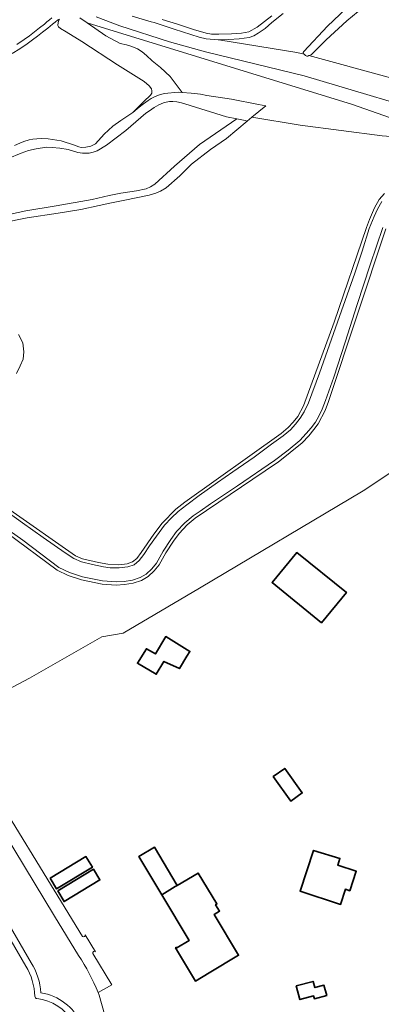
# Model space of a CAD drawing. Header units: metres. Extents: x 197700 to 204338, y 317132 to 325229.
# Tile 515 of 656: x 201381 to 201495, y 320078 to 320388. Entities that reach past the tile are written whole.
import ezdxf

# ---------------------------------------------------------------- set-up
doc = ezdxf.new("R2010")
doc.units = ezdxf.units.M
for name, color, linetype, lineweight in [('B-WE-GR-BOS_LOOF-GV', 40, 'Continuous', 13), ('B-WE-GR-GRAS-GV', 60, 'Continuous', 13), ('B-WE-OG-BEBOUWING-GV', 7, 'Continuous', 35), ('B-WE-OG-TERREIN_CULTUURSCHEIDING-GV', 7, 'Continuous', 18), ('B-WE-OG-TERREIN_ERF-GV', 7, 'Continuous', 18), ('B-WE-OG-TERREIN_ONBEGROEID-GV', 7, 'Continuous', 18), ('B-WE-OG-WATER_GREPPEL-GV', 160, 'Continuous', 18), ('B-WE-VH-VERHARDING_ASFALT-GV', 252, 'Continuous', 18), ('B-WE-VH-VERHARDING_BETONSTRAATSTEEN-GV', 252, 'Continuous', 18), ('B-WE-VH-VERHARDING_GESLOTEN-GV', 252, 'Continuous', 18)]:
    doc.layers.add(name, color=color, linetype=linetype, lineweight=lineweight)

msp = doc.modelspace()

# ---------------------------------------------------------------- linework, layer by layer
at = {"layer": 'B-WE-GR-BOS_LOOF-GV'}
for points in [[(201491.113, 320393.747), (201483.909, 320387.893), (201477.395, 320381.954), (201472.755, 320377.217), (201472.02, 320376.945), (201496.993, 320370.164), (201501.429, 320368.689), (201506.251, 320366.731), (201509.299, 320364.482), (201517.058, 320356.693), (201470.56, 320370.629), (201439.397, 320378.133), (201428.163, 320381.274), (201412.459, 320386.357), (201405.066, 320389.188)], [(201463.907, 320390.211), (201460.285, 320387.351), (201458.199, 320385.446), (201456.074, 320383.973), (201454.652, 320383.195), (201453.161, 320382.665), (201450.102, 320382.213), (201446.784, 320381.984), (201443.643, 320381.929), (201468.224, 320377.975), (201470.486, 320377.361), (201470.355, 320377.473), (201470.222, 320377.889), (201470.365, 320378.285), (201477.851, 320386.261), (201485.64, 320393.544)], [(201393.12, 320388.281), (201392.863, 320388.104), (201392.067, 320387.509), (201391.297, 320386.877), (201390.535, 320386.233), (201389.765, 320385.601), (201388.172, 320384.345), (201386.569, 320383.101), (201384.949, 320381.882), (201383.305, 320380.698), (201380.96, 320379.125), (201378.564, 320377.626)], [(201379.28, 320348.686), (201380.986, 320349.43), (201382.287, 320349.933), (201383.938, 320350.405), (201385.054, 320350.651), (201386.351, 320350.791), (201387.842, 320350.851), (201389.887, 320350.71), (201393.999, 320350.144), (201398.179, 320348.747), (201399.546, 320348.278), (201400.32, 320347.997), (201401.772, 320348.083), (201403.37, 320348.466), (201404.842, 320349.174), (201407.582, 320352.255), (201408.857, 320353.51), (201410.318, 320354.708), (201412.779, 320356.544), (201416.615, 320359.008), (201419.979, 320362.549), (201420.745, 320363.194), (201421.405, 320363.756), (201422.113, 320364.467), (201422.503, 320365.155), (201422.59, 320365.879), (201422.41, 320366.542), (201421.754, 320367.482), (201420.099, 320368.81), (201411.742, 320374.09), (201400.481, 320381.367), (201395.595, 320384.391), (201393.736, 320385.488), (201393.179, 320386.019), (201392.996, 320386.397), (201393.027, 320387.381), (201393.217, 320388.091), (201393.448, 320388.453)], [(201380.043, 320380.499), (201382.367, 320382.058), (201383.991, 320383.227), (201385.591, 320384.432), (201387.175, 320385.66), (201388.748, 320386.9), (201389.532, 320387.543), (201390.307, 320388.198), (201391.09, 320388.84)], [(201399.89, 320388.841), (201402.187, 320387.24), (201485.712, 320361.522), (201512.961, 320352.001)], [(201405.066, 320389.188), (201412.459, 320386.357), (201428.163, 320381.274), (201439.397, 320378.133), (201470.56, 320370.629), (201517.058, 320356.693), (201509.299, 320364.482), (201506.251, 320366.731), (201501.429, 320368.689), (201496.993, 320370.164), (201472.02, 320376.945), (201471.677, 320376.818), (201471.384, 320376.787), (201470.971, 320376.948), (201470.486, 320377.361), (201468.224, 320377.975), (201443.643, 320381.929), (201443.41, 320381.925), (201439.7, 320382.231), (201437.468, 320382.81), (201429.561, 320385.312), (201423.24, 320387.344), (201422.374, 320387.601), (201416.349, 320389.336)], [(201425.849, 320388.305), (201430.603, 320386.905), (201430.996, 320386.788), (201435.934, 320385.104), (201438.653, 320384.289), (201439.693, 320384.02), (201441.327, 320383.74), (201443.615, 320383.68), (201447.665, 320383.8), (201450.811, 320384.018), (201453.057, 320384.481), (201455.726, 320385.86), (201460.284, 320389.452)], [(201495.094, 320351.675), (201469.298, 320355.076), (201454.02, 320357.525), (201452.567, 320356.347), (201446.018, 320350.887), (201440.98, 320347.441), (201435.001, 320342.766), (201431.382, 320339.112), (201427.026, 320335.365), (201425.31, 320334.268), (201423.782, 320333.671), (201421.679, 320333.041), (201414.003, 320331.409), (201409.327, 320330.457), (201405.924, 320329.752), (201400.227, 320328.479), (201393.081, 320327.335), (201383.262, 320325.919), (201375.556, 320324.328)], [(201377.804, 320233.925), (201398.505, 320219.482), (201400.739, 320218.495), (201405.772, 320217.3), (201408.707, 320216.798), (201412.176, 320216.622), (201414.777, 320216.946), (201416.454, 320217.518), (201417.797, 320218.643), (201419.198, 320220.463), (201423.193, 320226.257), (201425.816, 320229.741), (201430.152, 320234.137), (201432.92, 320236.327), (201463.286, 320257.97), (201465.49, 320259.837), (201467.061, 320261.517), (201468.479, 320263.343), (201470.307, 320266.663), (201479.99, 320293.025), (201490.095, 320322.834), (201491.135, 320325.347), (201492.713, 320329.058), (201494.141, 320331.638), (201495.764, 320333.556)], [(201496.207, 320322.374), (201478.168, 320268.016), (201477.091, 320265.219), (201474.935, 320261.034), (201473.538, 320259.174), (201471.935, 320257.275), (201469.875, 320255.072), (201466.133, 320251.984), (201462.288, 320248.971), (201461.758, 320248.599), (201436.149, 320231.273), (201433.668, 320229.157), (201431.108, 320226.429), (201429.327, 320224.063), (201426.964, 320220.373), (201424.848, 320216.607), (201423.317, 320214.704), (201421.356, 320212.885), (201419.287, 320211.66), (201416.719, 320210.806), (201413.97, 320210.387), (201411.271, 320210.256), (201406.933, 320210.532), (201400.412, 320211.876), (201396.231, 320213.288), (201392.749, 320214.955), (201376.902, 320226.676)], [(201380.595, 320289.153), (201381.969, 320286.472), (201382.26, 320283.725), (201381.995, 320281.378), (201381.113, 320279.228), (201379.966, 320276.881)], [(201360.34, 320171.323), (201362.726, 320171.774), (201371.225, 320174.163), (201384.065, 320180.898), (201406.832, 320193.974), (201413.559, 320195.071), (201437.568, 320209.312), (201489.09, 320239.908), (201498.08, 320245.842)], [(201399.477, 320093.604), (201391.858, 320105.947), (201363.472, 320152.899)], [(201350.577, 320149.899), (201384.579, 320091.292)], [(201410.539, 320060.334), (201411.096, 320060.369), (201410.491, 320065.08), (201405.913, 320081.117), (201405.606, 320081.895)]]:
    msp.add_lwpolyline(points, dxfattribs=at)
msp.add_lwpolyline([(201402.187, 320387.24), (201408.047, 320383.155), (201412.592, 320380.809), (201414.581, 320380.326), (201416.298, 320379.846), (201418.07, 320379.119), (201419.484, 320378.195), (201420.862, 320376.974), (201422.669, 320375.347), (201425.26, 320373.192), (201428.303, 320370.352), (201432.129, 320365.319), (201434.964, 320365.112), (201437.913, 320364.766), (201439.917, 320364.432), (201447.673, 320363.201), (201456.155, 320361.517), (201458.418, 320361.089), (201454.02, 320357.525), (201469.298, 320355.076), (201495.094, 320351.675), (201499.252, 320351.421), (201512.961, 320352.001), (201485.712, 320361.522)], close=True, dxfattribs=at)
for points in [[(201405.606, 320081.895, 0.0503851), (201399.477, 320093.604)], [(201384.579, 320091.292, -0.118616), (201387.645, 320081.863)], [(201387.645, 320081.863, -0.534986), (201399.338, 320056.307)]]:
    msp.add_lwpolyline(points, format="xyb", dxfattribs=at)
at = {"layer": 'B-WE-GR-GRAS-GV'}
msp.add_lwpolyline([(201373.147, 320325.998), (201382.889, 320328.025), (201392.476, 320329.684), (201403.76, 320331.692), (201409.093, 320332.896), (201412.741, 320333.647), (201417.769, 320334.348), (201420.794, 320335.049), (201422.113, 320335.597), (201423.516, 320336.467), (201429.72, 320342.116), (201437.607, 320348.954), (201449.363, 320357.033), (201446.068, 320357.703), (201432.978, 320361.809), (201431.855, 320362.133), (201430.459, 320362.434), (201429.126, 320362.528), (201428.089, 320362.475), (201427.038, 320362.307), (201426.258, 320362.07), (201424.775, 320361.465), (201423.313, 320360.576), (201421.851, 320359.596), (201420.689, 320358.807), (201419.119, 320357.478), (201414.407, 320353.363), (201408.278, 320348.76), (201405.33, 320346.994), (201404.094, 320346.542), (201402.808, 320346.234), (201401.797, 320346.194), (201400.71, 320346.233), (201399.251, 320346.402), (201396.169, 320347.356), (201393.595, 320347.799), (201391.15, 320348.02), (201389.337, 320348.081), (201386.108, 320347.606), (201383.704, 320347.04), (201381.377, 320346.241), (201377.338, 320344.576)], dxfattribs=at)
at = {"layer": 'B-WE-OG-BEBOUWING-GV'}
for points in [[(201475.968, 320198.344), (201483.819, 320207.934), (201468.186, 320220.448), (201460.41, 320211.046)], [(201433.565, 320187.828), (201434.539, 320189.353), (201426.995, 320193.99), (201423.686, 320188.546), (201420.836, 320190.196), (201417.985, 320185.602), (201423.935, 320182.133), (201426.361, 320186.2), (201431.214, 320183.943)], [(201460.789, 320149.934), (201466.304, 320142.197), (201469.938, 320144.788), (201464.423, 320152.524)], [(201429.947, 320115.285), (201430.548, 320115.644), (201423.36, 320127.658), (201418.468, 320124.732), (201425.656, 320112.718)], [(201484.9, 320113.979), (201486.933, 320120.132), (201481.098, 320122.06), (201481.788, 320124.149), (201473.471, 320126.707), (201469.236, 320113.889), (201481.959, 320109.685), (201483.528, 320114.433)], [(201390.538, 320117.905), (201392.558, 320114.563), (201403.832, 320121.379), (201401.812, 320124.72)], [(201392.92, 320113.936), (201394.94, 320110.594), (201406.214, 320117.41), (201404.194, 320120.751)], [(201440.604, 320088.112), (201449.875, 320093.663), (201442.202, 320106.454), (201443.87, 320107.593), (201442.64, 320109.594), (201443.019, 320109.827), (201437.094, 320119.561), (201430.548, 320115.644), (201429.947, 320115.285), (201425.656, 320112.718), (201434.277, 320098.309), (201430.394, 320096.003), (201430.279, 320096.19), (201430.03, 320096.037), (201436.314, 320085.543)], [(201467.973, 320084.069), (201469.194, 320079.716), (201473.494, 320080.884), (201473.759, 320079.982), (201477.634, 320081.043), (201476.732, 320084.228), (201473.918, 320083.485), (201473.334, 320085.449)]]:
    msp.add_lwpolyline(points, close=True, dxfattribs=at)
at = {"layer": 'B-WE-OG-TERREIN_CULTUURSCHEIDING-GV'}
for points in [[(201377.263, 320233.083), (201381.839, 320229.806), (201388.378, 320225.193), (201395.287, 320220.34), (201398.035, 320218.596), (201400.411, 320217.546), (201403.815, 320216.681), (201407.343, 320215.956), (201409.451, 320215.7), (201412.218, 320215.62), (201415.003, 320215.966), (201416.953, 320216.632), (201418.523, 320217.946), (201420.008, 320219.875), (201421.856, 320222.579), (201424.003, 320225.671), (201426.58, 320229.093), (201428.737, 320231.355), (201430.812, 320233.384), (201433.524, 320235.53), (201437.494, 320238.464), (201443.197, 320242.489), (201448.016, 320245.921), (201454.745, 320250.527), (201460.282, 320254.615), (201463.904, 320257.183), (201466.181, 320259.111), (201467.823, 320260.867), (201469.303, 320262.773), (201470.555, 320264.817), (201471.866, 320267.65), (201475.384, 320276.936), (201481.67, 320294.843), (201486.481, 320308.45), (201488.767, 320315.373), (201491.034, 320322.488), (201492.577, 320326.319), (201493.608, 320328.61), (201494.968, 320331.067)], [(201495.764, 320333.556), (201494.141, 320331.638), (201492.713, 320329.058), (201491.135, 320325.347), (201490.095, 320322.834), (201479.99, 320293.025), (201470.307, 320266.663), (201468.479, 320263.343), (201467.061, 320261.517), (201465.49, 320259.837), (201463.286, 320257.97), (201432.92, 320236.327), (201430.152, 320234.137), (201425.816, 320229.741), (201423.193, 320226.257), (201419.198, 320220.463), (201417.797, 320218.643), (201416.454, 320217.518), (201414.777, 320216.946), (201412.176, 320216.622), (201408.707, 320216.798), (201405.772, 320217.3), (201400.739, 320218.495), (201398.505, 320219.482), (201377.804, 320233.925)], [(201376.902, 320226.676), (201392.749, 320214.955), (201396.231, 320213.288), (201400.412, 320211.876), (201406.933, 320210.532), (201411.271, 320210.256), (201413.97, 320210.387), (201416.719, 320210.806), (201419.287, 320211.66), (201421.356, 320212.885), (201423.317, 320214.704), (201424.848, 320216.607), (201426.964, 320220.373), (201429.327, 320224.063), (201431.108, 320226.429), (201433.668, 320229.157), (201436.149, 320231.273), (201461.758, 320248.599), (201462.288, 320248.971), (201466.133, 320251.984), (201469.875, 320255.072), (201471.935, 320257.275), (201473.538, 320259.174), (201474.935, 320261.034), (201477.091, 320265.219), (201478.168, 320268.016), (201496.207, 320322.374)], [(201495.309, 320322.841), (201491.339, 320311.027), (201487.255, 320298.588), (201483.422, 320286.709), (201479.825, 320275.65), (201477.23, 320268.363), (201476.179, 320265.632), (201475.095, 320263.438), (201474.085, 320261.567), (201472.756, 320259.797), (201471.187, 320257.939), (201469.189, 320255.802), (201465.509, 320252.765), (201461.171, 320249.409), (201449.525, 320241.457), (201441.019, 320235.844), (201437.734, 320233.532), (201435.539, 320232.067), (201432.977, 320229.882), (201430.342, 320227.074), (201428.505, 320224.634), (201426.106, 320220.888), (201424.017, 320217.169), (201422.584, 320215.388), (201420.754, 320213.691), (201418.87, 320212.575), (201416.487, 320211.783), (201413.87, 320211.383), (201411.279, 320211.258), (201407.066, 320211.526), (201400.674, 320212.843), (201396.608, 320214.216), (201393.269, 320215.815), (201381.951, 320224.333), (201377.61, 320227.409)]]:
    msp.add_lwpolyline(points, dxfattribs=at)
at = {"layer": 'B-WE-OG-TERREIN_ERF-GV'}
for points in [[(201498.08, 320245.842), (201489.09, 320239.908), (201437.568, 320209.312), (201413.559, 320195.071), (201406.832, 320193.974), (201384.065, 320180.898), (201371.225, 320174.163), (201362.726, 320171.774), (201360.34, 320171.323), (201360.553, 320170.135), (201360.554, 320170.128), (201360.732, 320168.942)], [(201366.121, 320156.095), (201400.731, 320099.569)], [(201401.567, 320100.084), (201404.799, 320094.785)], [(201403.951, 320094.26), (201409.971, 320084.36), (201405.606, 320081.895), (201405.913, 320081.117), (201410.491, 320065.08), (201411.096, 320060.369), (201415.819, 320046.391)]]:
    msp.add_lwpolyline(points, dxfattribs=at)
for points in [[(201475.968, 320198.344), (201460.41, 320211.046), (201468.186, 320220.448), (201483.819, 320207.934)], [(201426.361, 320186.2), (201423.935, 320182.133), (201417.985, 320185.602), (201420.836, 320190.196), (201423.686, 320188.546), (201426.995, 320193.99), (201434.539, 320189.353), (201433.565, 320187.828), (201431.214, 320183.943)], [(201460.789, 320149.934), (201464.423, 320152.524), (201469.938, 320144.788), (201466.304, 320142.197)], [(201449.875, 320093.663), (201440.604, 320088.112), (201436.314, 320085.543), (201430.03, 320096.037), (201430.279, 320096.19), (201430.394, 320096.003), (201434.277, 320098.309), (201425.656, 320112.718), (201418.468, 320124.732), (201423.36, 320127.658), (201430.548, 320115.644), (201437.094, 320119.561), (201443.019, 320109.827), (201442.64, 320109.594), (201443.87, 320107.593), (201442.202, 320106.454)], [(201486.933, 320120.132), (201484.9, 320113.979), (201483.528, 320114.433), (201481.959, 320109.685), (201469.236, 320113.889), (201473.471, 320126.707), (201481.788, 320124.149), (201481.098, 320122.06)], [(201390.538, 320117.905), (201401.812, 320124.72), (201403.832, 320121.379), (201392.558, 320114.563)], [(201392.92, 320113.936), (201404.194, 320120.751), (201406.214, 320117.41), (201394.94, 320110.594)], [(201467.973, 320084.069), (201473.334, 320085.449), (201473.918, 320083.485), (201476.732, 320084.228), (201477.634, 320081.043), (201473.759, 320079.982), (201473.494, 320080.884), (201469.194, 320079.716)]]:
    msp.add_lwpolyline(points, close=True, dxfattribs=at)
for points in [[(201400.731, 320099.569, 0.6838156), (201401.567, 320100.084)], [(201404.799, 320094.785, 0.753745), (201403.951, 320094.26)]]:
    msp.add_lwpolyline(points, format="xyb", dxfattribs=at)
at = {"layer": 'B-WE-OG-TERREIN_ONBEGROEID-GV'}
for points in [[(201400.731, 320099.569), (201366.121, 320156.095)], [(201363.472, 320152.899), (201391.858, 320105.947), (201399.477, 320093.604)], [(201404.799, 320094.785), (201401.567, 320100.084)], [(201409.971, 320084.36), (201403.951, 320094.26)], [(201405.606, 320081.895), (201409.971, 320084.36)]]:
    msp.add_lwpolyline(points, dxfattribs=at)
for points in [[(201401.567, 320100.084, -0.6838156), (201400.731, 320099.569)], [(201399.477, 320093.604, -0.0503851), (201405.606, 320081.895)], [(201403.951, 320094.26, -0.753745), (201404.799, 320094.785)]]:
    msp.add_lwpolyline(points, format="xyb", dxfattribs=at)
at = {"layer": 'B-WE-OG-WATER_GREPPEL-GV'}
for points in [[(201485.64, 320393.544), (201477.851, 320386.261), (201470.365, 320378.285), (201470.222, 320377.889), (201470.355, 320377.473), (201470.486, 320377.361), (201470.971, 320376.948), (201471.384, 320376.787), (201471.677, 320376.818), (201472.02, 320376.945), (201472.755, 320377.217), (201477.395, 320381.954), (201483.909, 320387.893), (201491.113, 320393.747)], [(201393.448, 320388.453), (201393.217, 320388.091), (201393.027, 320387.381), (201392.996, 320386.397), (201393.179, 320386.019), (201393.736, 320385.488), (201395.595, 320384.391), (201400.481, 320381.367), (201411.742, 320374.09), (201420.099, 320368.81), (201421.754, 320367.482), (201422.41, 320366.542), (201422.59, 320365.879), (201422.503, 320365.155), (201422.113, 320364.467), (201421.405, 320363.756), (201420.745, 320363.194), (201419.979, 320362.549), (201416.615, 320359.008), (201418.527, 320360.708), (201419.938, 320361.779), (201421.401, 320362.811), (201422.355, 320363.474), (201423.215, 320363.904), (201424.698, 320364.469), (201426.44, 320365.018), (201430.939, 320365.406), (201432.129, 320365.319), (201428.303, 320370.352), (201425.26, 320373.192), (201422.669, 320375.347), (201420.862, 320376.974), (201419.484, 320378.195), (201418.07, 320379.119), (201416.298, 320379.846), (201414.581, 320380.326), (201412.592, 320380.809), (201408.047, 320383.155), (201402.187, 320387.24), (201399.89, 320388.841)], [(201377.338, 320344.576), (201381.377, 320346.241), (201383.704, 320347.04), (201386.108, 320347.606), (201389.337, 320348.081), (201391.15, 320348.02), (201393.595, 320347.799), (201396.169, 320347.356), (201399.251, 320346.402), (201400.71, 320346.233), (201401.797, 320346.194), (201402.808, 320346.234), (201404.094, 320346.542), (201405.33, 320346.994), (201408.278, 320348.76), (201414.407, 320353.363), (201419.119, 320357.478), (201420.689, 320358.807), (201421.851, 320359.596), (201423.313, 320360.576), (201424.775, 320361.465), (201426.258, 320362.07), (201427.038, 320362.307), (201428.089, 320362.475), (201429.126, 320362.528), (201430.459, 320362.434), (201431.855, 320362.133), (201432.978, 320361.809), (201446.068, 320357.703), (201449.363, 320357.033), (201451.892, 320356.519), (201452.567, 320356.347), (201454.02, 320357.525), (201458.418, 320361.089), (201456.155, 320361.517), (201447.673, 320363.201), (201439.917, 320364.432), (201437.913, 320364.766), (201434.964, 320365.112), (201432.129, 320365.319), (201430.939, 320365.406), (201426.44, 320365.018), (201424.698, 320364.469), (201423.215, 320363.904), (201422.355, 320363.474), (201421.401, 320362.811), (201419.938, 320361.779), (201418.527, 320360.708), (201416.615, 320359.008), (201412.779, 320356.544), (201410.318, 320354.708), (201408.857, 320353.51), (201407.582, 320352.255), (201404.842, 320349.174), (201403.37, 320348.466), (201401.772, 320348.083), (201400.32, 320347.997), (201399.546, 320348.278), (201398.179, 320348.747), (201393.999, 320350.144), (201389.887, 320350.71), (201387.842, 320350.851), (201386.351, 320350.791), (201385.054, 320350.651), (201383.938, 320350.405), (201382.287, 320349.933), (201380.986, 320349.43), (201379.28, 320348.686)], [(201375.556, 320324.328), (201383.262, 320325.919), (201393.081, 320327.335), (201400.227, 320328.479), (201405.924, 320329.752), (201409.327, 320330.457), (201414.003, 320331.409), (201421.679, 320333.041), (201423.782, 320333.671), (201425.31, 320334.268), (201427.026, 320335.365), (201431.382, 320339.112), (201435.001, 320342.766), (201440.98, 320347.441), (201446.018, 320350.887), (201452.567, 320356.347), (201451.892, 320356.519), (201449.363, 320357.033), (201437.607, 320348.954), (201429.72, 320342.116), (201423.516, 320336.467), (201422.113, 320335.597), (201420.794, 320335.049), (201417.769, 320334.348), (201412.741, 320333.647), (201409.093, 320332.896), (201403.76, 320331.692), (201392.476, 320329.684), (201382.889, 320328.025), (201373.147, 320325.998)]]:
    msp.add_lwpolyline(points, dxfattribs=at)
at = {"layer": 'B-WE-VH-VERHARDING_ASFALT-GV'}
for points in [[(201494.968, 320331.067), (201493.608, 320328.61), (201492.577, 320326.319), (201491.034, 320322.488), (201488.767, 320315.373), (201486.481, 320308.45), (201481.67, 320294.843), (201475.384, 320276.936), (201471.866, 320267.65), (201470.555, 320264.817), (201469.303, 320262.773), (201467.823, 320260.867), (201466.181, 320259.111), (201463.904, 320257.183), (201460.282, 320254.615), (201454.745, 320250.527), (201448.016, 320245.921), (201443.197, 320242.489), (201437.494, 320238.464), (201433.524, 320235.53), (201430.812, 320233.384), (201428.737, 320231.355), (201426.58, 320229.093), (201424.003, 320225.671), (201421.856, 320222.579), (201420.008, 320219.875), (201418.523, 320217.946), (201416.953, 320216.632), (201415.003, 320215.966), (201412.218, 320215.62), (201409.451, 320215.7), (201407.343, 320215.956), (201403.815, 320216.681), (201400.411, 320217.546), (201398.035, 320218.596), (201395.287, 320220.34), (201388.378, 320225.193), (201381.839, 320229.806), (201377.263, 320233.083)], [(201377.61, 320227.409), (201381.951, 320224.333), (201393.269, 320215.815), (201396.608, 320214.216), (201400.674, 320212.843), (201407.066, 320211.526), (201411.279, 320211.258), (201413.87, 320211.383), (201416.487, 320211.783), (201418.87, 320212.575), (201420.754, 320213.691), (201422.584, 320215.388), (201424.017, 320217.169), (201426.106, 320220.888), (201428.505, 320224.634), (201430.342, 320227.074), (201432.977, 320229.882), (201435.539, 320232.067), (201437.734, 320233.532), (201441.019, 320235.844), (201449.525, 320241.457), (201461.171, 320249.409), (201465.509, 320252.765), (201469.189, 320255.802), (201471.187, 320257.939), (201472.756, 320259.797), (201474.085, 320261.567), (201475.095, 320263.438), (201476.179, 320265.632), (201477.23, 320268.363), (201479.825, 320275.65), (201483.422, 320286.709), (201487.255, 320298.588), (201491.339, 320311.027), (201495.309, 320322.841)]]:
    msp.add_lwpolyline(points, dxfattribs=at)
at = {"layer": 'B-WE-VH-VERHARDING_BETONSTRAATSTEEN-GV'}
for points in [[(201384.579, 320091.292), (201350.577, 320149.899)], [(201351.009, 320145.171), (201382.875, 320090.246)]]:
    msp.add_lwpolyline(points, dxfattribs=at)
for points in [[(201382.875, 320090.246, -0.1314074), (201385.703, 320080.735)], [(201387.645, 320081.863, 0.118616), (201384.579, 320091.292)], [(201385.703, 320080.735, 0.3790644), (201386.381, 320080.009)], [(201386.381, 320080.009, -0.499757), (201398.617, 320059.23)], [(201399.338, 320056.307, 0.534986), (201387.645, 320081.863)]]:
    msp.add_lwpolyline(points, format="xyb", dxfattribs=at)
at = {"layer": 'B-WE-VH-VERHARDING_GESLOTEN-GV'}
for points in [[(201416.349, 320389.336), (201422.374, 320387.601), (201423.24, 320387.344), (201429.561, 320385.312), (201437.468, 320382.81), (201439.7, 320382.231), (201443.41, 320381.925), (201443.643, 320381.929), (201446.784, 320381.984), (201450.102, 320382.213), (201453.161, 320382.665), (201454.652, 320383.195), (201456.074, 320383.973), (201458.199, 320385.446), (201460.285, 320387.351), (201463.907, 320390.211)], [(201378.564, 320377.626), (201380.96, 320379.125), (201383.305, 320380.698), (201384.949, 320381.882), (201386.569, 320383.101), (201388.172, 320384.345), (201389.765, 320385.601), (201390.535, 320386.233), (201391.297, 320386.877), (201392.067, 320387.509), (201392.863, 320388.104), (201393.12, 320388.281)], [(201391.09, 320388.84), (201390.307, 320388.198), (201389.532, 320387.543), (201388.748, 320386.9), (201387.175, 320385.66), (201385.591, 320384.432), (201383.991, 320383.227), (201382.367, 320382.058), (201380.043, 320380.499)], [(201460.284, 320389.452), (201455.726, 320385.86), (201453.057, 320384.481), (201450.811, 320384.018), (201447.665, 320383.8), (201443.615, 320383.68), (201441.327, 320383.74), (201439.693, 320384.02), (201438.653, 320384.289), (201435.934, 320385.104), (201430.996, 320386.788), (201430.603, 320386.905), (201425.849, 320388.305)], [(201379.966, 320276.881), (201381.113, 320279.228), (201381.995, 320281.378), (201382.26, 320283.725), (201381.969, 320286.472), (201380.595, 320289.153)], [(201382.875, 320090.246), (201351.009, 320145.171), (201348.812, 320148.958)]]:
    msp.add_lwpolyline(points, dxfattribs=at)
for points in [[(201385.703, 320080.735, 0.1314074), (201382.875, 320090.246)], [(201386.381, 320080.009, -0.3790644), (201385.703, 320080.735)], [(201398.617, 320059.23, 0.499757), (201386.381, 320080.009)]]:
    msp.add_lwpolyline(points, format="xyb", dxfattribs=at)

doc.saveas('drawing.dxf')
